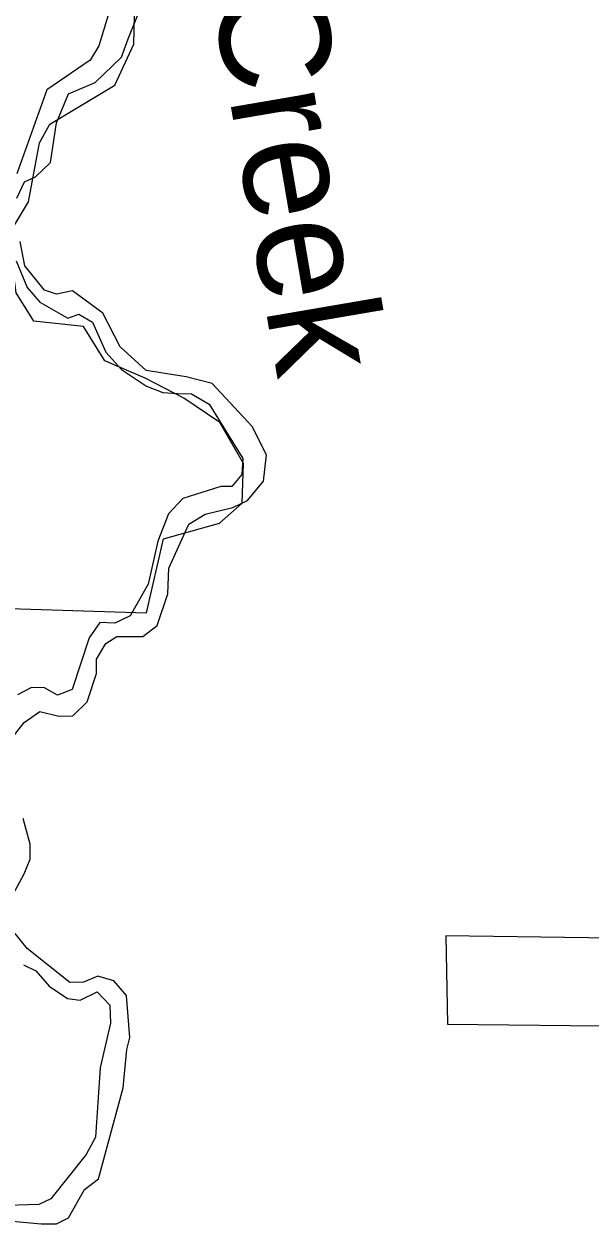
# Model space of a CAD drawing. Extents: x -51392 to 1635000, y 156707 to 696232.
# Drawn here: x 147093 to 149662, y 490383 to 495829 of the extents above; entities that cross this region are included whole.
import ezdxf

# ---------------------------------------------------------------- set-up
doc = ezdxf.new("R2010")
doc.units = 0
for name, color, linetype in [('GM_X_Corporation', 7, 'Continuous'), ('GM_X_Minor_River', 7, 'Continuous'), ('GM_X_Minor_River_Text', 7, 'Continuous')]:
    doc.layers.add(name, color=color, linetype=linetype)

msp = doc.modelspace()

# ---------------------------------------------------------------- linework, layer by layer
at = {"layer": 'GM_X_Corporation'}
for points in [[(141751.1, 493236.9), (144127.3, 493249.1), (143862.5, 492895), (144076.3, 492740.3), (144496.1, 493256), (147648.1, 493156), (147726.1, 493493.1), (147980.5, 493563.8), (148083.2, 493654.9), (148089.4, 493834.9), (147982, 494020.6), (147817.8, 494131.2), (147642.1, 494222.5), (147459.8, 494299.8), (147362.1, 494455.9), (147137.1, 494480.4), (147057.7, 494609.7), (147023, 494871.5), (147113.7, 495022.6), (147163.6, 495289.2), (147209.8, 495374.5), (147505, 495552.1), (147591.3, 495737.6), (147596.3, 495932.9)], [(150841.4, 491664.4), (149007.9, 491690.1), (149014.4, 491289.9), (150823.9, 491270.4)]]:
    msp.add_lwpolyline(points, dxfattribs=at)
at = {"layer": 'GM_X_Minor_River'}
for points in [[(147489.7, 495918.8), (147433, 495730.6), (147392.7, 495664.6), (147196.1, 495530.9), (147060.5, 495148.6)], [(147060.1, 495038.4), (147094.4, 495112.4), (147144.5, 495136.3), (147212.8, 495200.2), (147239.5, 495380.5), (147294, 495512.6), (147416.3, 495564.3), (147534.8, 495678.2), (147565.2, 495762.2), (147615.7, 495886.3)], [(147038.5, 492589.6), (147092.8, 492659.6), (147165, 492709.4), (147251, 492687.1), (147315, 492688.9), (147379.3, 492752.8), (147421.8, 492880.9), (147422.1, 492947.1), (147464.4, 493017.1), (147514.5, 493049), (147632.6, 493048.6), (147696.8, 493098.5), (147745.4, 493242.6), (147749.9, 493358.9), (147840.7, 493559), (147914.9, 493604.8), (148041.1, 493634.5), (148107.3, 493666.3), (148179.6, 493754.3), (148194.1, 493874.5), (148128.6, 494002.9), (147947.3, 494197.9), (147829.3, 494228.3), (147771.3, 494236.5), (147647.3, 494257), (147529.7, 494363.5), (147450.2, 494516.1), (147312.6, 494618.7), (147240.5, 494602.9), (147186.5, 494621.1), (147096.9, 494731.6), (147075.3, 494841.9)], [(147057, 494753.8), (147106.5, 494633.4), (147164.3, 494567.1), (147292.1, 494494.5), (147342.2, 494512.4), (147404.1, 494476.2), (147463.6, 494339.7), (147535.3, 494261.3), (147649.1, 494184.8), (147723, 494156.5), (147791, 494152.3), (147853, 494150.1), (147932.9, 494103.7), (148086, 493856.8), (148081.7, 493784.6), (148035.5, 493730.7), (147985.5, 493730.8), (147813.1, 493675.3), (147748.8, 493605.3), (147700.3, 493481.2), (147655.6, 493287), (147574.9, 493143), (147504.8, 493109.1), (147436.8, 493113.4), (147388.5, 493043.4), (147311.5, 492809.2), (147245.4, 492783.3), (147185.5, 492815.6), (147127.4, 492817.8), (147063.3, 492783.9)], [(147023.6, 491844.2), (147094.1, 491972.2), (147120.4, 492038.3), (147120.7, 492106.4), (147089.1, 492222.7)], [(147023.9, 490397.5), (147169.9, 490383), (147240, 490382.8), (147294.1, 490410.6), (147366.6, 490538.6), (147430.9, 490588.5), (147542.5, 491001), (147559.2, 491175.2), (147573.5, 491229.3), (147558.2, 491419.7), (147500.4, 491486), (147428.5, 491508.3), (147362.3, 491480.4), (147300.3, 491478.6), (147106.8, 491633.5), (147053, 491701.8)], [(147090.5, 491559.4), (147146.4, 491531.2), (147206.2, 491462.9), (147290, 491406.5), (147348, 491398.3), (147424.2, 491436.2), (147482, 491375.9), (147485.7, 491293.7), (147455.1, 491163.5), (147438.9, 491091.5), (147417.6, 490776.9), (147375.3, 490698.9), (147214.4, 490497.1), (147160.3, 490471.2), (146970.1, 490465.8)]]:
    msp.add_lwpolyline(points, dxfattribs=at)

# ---------------------------------------------------------------- texts
at = {"layer": 'GM_X_Minor_River_Text'}
msp.add_text('Creek', height=500.12, rotation=279.7268, dxfattribs=at).set_placement((147942.6, 495973.5))

doc.saveas('drawing.dxf')
